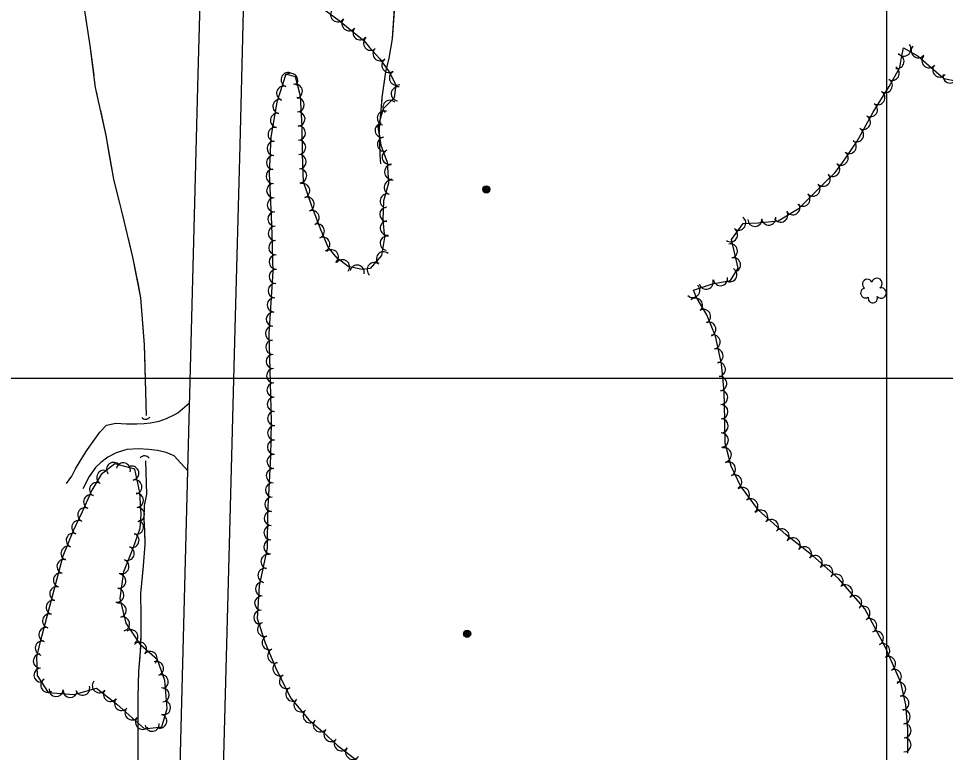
# Model space of a CAD drawing. Extents: x 353423 to 364002, y 127000 to 201942.
# Drawn here: x 362512 to 363033, y 131290 to 131702 of the extents above; entities that cross this region are included whole.
import ezdxf

# ---------------------------------------------------------------- set-up
doc = ezdxf.new("R2010")
doc.units = 0
for name, color, linetype in [('E_DTM_SlopeBottom', 7, 'Continuous'), ('E_DTM_SlopeTop', 7, 'Continuous'), ('E_FEN_Generic', 7, 'Continuous'), ('E_LAND_BrushLine', 7, 'Continuous'), ('E_LAND_TreeLine', 7, 'Continuous'), ('E_MISCPROP', 7, 'Continuous'), ('E_STRUCT_WingWall', 7, 'Continuous')]:
    doc.layers.add(name, color=color, linetype=linetype)

msp = doc.modelspace()

# ---------------------------------------------------------------- linework, layer by layer
at = {"layer": 'E_DTM_SlopeBottom'}
for centre, radius, start, end in [((362583.2, 131479.67), 2.78, 218.8349, 325.0744), ((362582.56, 131453.22), 3.08, 34.5041, 140.7437)]:
    msp.add_arc(centre, radius, start, end, dxfattribs=at)
at = {"layer": 'E_DTM_SlopeTop'}
for points in [[(362602.31, 131267.42), (362607.49, 131469.59), (362610.33, 131577.02), (362612.71, 131670.98), (362616.04, 131791.51), (362619.34, 131911.22), (362622.29, 132030.92), (362625.62, 132150.55), (362626.71, 132190.48)], [(362638.62, 131729.37), (362636.17, 131630.82), (362633.28, 131527.8), (362630.4, 131413.33), (362626.48, 131266.18)]]:
    msp.add_lwpolyline(points, dxfattribs=at)
at = {"layer": 'E_FEN_Generic'}
msp.add_line((362653.74, 131475.38), (362653.48, 131455.85), dxfattribs=at)
for points in [[(362680.84, 131709.29), (362692.04, 131701.21), (362699.38, 131695.2), (362706.04, 131689.65), (362709.03, 131685.92), (362714.64, 131679.77), (362720.1, 131672.22), (362723.85, 131664.95), (362722.9, 131657.66), (362716.85, 131651.41), (362713.82, 131641.31), (362715.48, 131631.11), (362718.97, 131621.52), (362719.82, 131609.64), (362716.9, 131599.66), (362716.66, 131588.88), (362717.5, 131579.02), (362715.78, 131568.98), (362709.49, 131561.6), (362704.87, 131561.1), (362697.1, 131562.84), (362690.92, 131567.5), (362685.75, 131573.62), (362681.85, 131582.95), (362676.58, 131596.68), (362672.03, 131610.42), (362671.39, 131625.89), (362671.15, 131641.46), (362670.2, 131658.52), (362667.45, 131669.53), (362662.11, 131670.92), (362657.01, 131655.11), (362653.65, 131635.54), (362652.74, 131615.13), (362653.95, 131586.61), (362654.66, 131559.91), (362652.4, 131525.19), (362653.22, 131497.61), (362653.74, 131475.38)], [(363011.74, 131289.07), (363011.78, 131302.65), (363010.74, 131316.37), (363007.95, 131328.88), (362999.01, 131348.92), (362987.66, 131370.21), (362972.93, 131387.27), (362958.47, 131400.1), (362943.35, 131411.96), (362927.84, 131425.7), (362917.81, 131439.48), (362912.41, 131450.57), (362909.04, 131463.36), (362908.89, 131476.3), (362908.55, 131492.4), (362907.08, 131507.97), (362903.72, 131523.68), (362898.81, 131535.62), (362892.79, 131545.71), (362891.25, 131549.54), (362901.99, 131553.03), (362912.18, 131554.89), (362916.38, 131561.82), (362912.71, 131577.9), (362919.18, 131587.05), (362927.58, 131587.32), (362938.96, 131588.48), (362950.66, 131595.55), (362959.08, 131604.05), (362965.19, 131609.97), (362970.72, 131615.53), (362974.86, 131620.9), (362983.41, 131633.25), (362992.33, 131649.54), (363001.27, 131664.05), (363007.28, 131674.73), (363008.21, 131680.3), (363009.35, 131685.76), (363017.6, 131681.05), (363032.15, 131668.55), (363050, 131664.93)], [(363011.74, 131289.07), (363011.78, 131302.65), (363010.74, 131316.37), (363007.95, 131328.88), (362999.01, 131348.92), (362987.66, 131370.21), (362972.93, 131387.27), (362958.47, 131400.1), (362943.35, 131411.96), (362927.84, 131425.7), (362917.81, 131439.48), (362912.41, 131450.57), (362909.04, 131463.36), (362908.89, 131476.3), (362908.55, 131492.4), (362907.08, 131507.97), (362903.72, 131523.68), (362898.81, 131535.62), (362892.79, 131545.71), (362891.25, 131549.54), (362901.99, 131553.03), (362912.18, 131554.89), (362916.38, 131561.82), (362912.71, 131577.9), (362919.18, 131587.05), (362927.58, 131587.32), (362938.96, 131588.48), (362950.66, 131595.55), (362959.08, 131604.05), (362965.19, 131609.97), (362970.72, 131615.53), (362974.86, 131620.9), (362983.41, 131633.25), (362992.33, 131649.54), (363001.27, 131664.05), (363007.28, 131674.73), (363008.21, 131680.3), (363009.35, 131685.76), (363017.6, 131681.05), (363032.15, 131668.55), (363050, 131664.93)], [(362524.1, 131352.46), (362523.63, 131351.08), (362521.77, 131343.14), (362522.25, 131332.8), (362528.37, 131323.2), (362543.08, 131322.08), (362555.48, 131325.75), (362567.01, 131316.62), (362582.52, 131302.72), (362592.34, 131303.93), (362595.27, 131314.21), (362593.94, 131329.94), (362589.81, 131341.5), (362580.51, 131349.81), (362572.23, 131362.23), (362568.81, 131376.13), (362570.98, 131391.35), (362576.23, 131404.47), (362580.06, 131415.62), (362580.69, 131423.3), (362579.9, 131435.7), (362577.03, 131448.86), (362565.78, 131451.8), (362558.18, 131445.81), (362553, 131437), (362547.43, 131424.74), (362542.19, 131413.72), (362536.68, 131399.9), (362524.1, 131352.46)], [(362653.48, 131455.85), (362652.37, 131434.42), (362651.76, 131424.57), (362651.52, 131404.47), (362646.94, 131383.21), (362645.87, 131364.75), (362650.49, 131351.09), (362656.79, 131335.88), (362664.8, 131320.02), (362674.9, 131307.83), (362682.88, 131301.07), (362690.91, 131293.6), (362702.4, 131284.88), (362712.13, 131278.58), (362714.29, 131277.37), (362724.67, 131271.57), (362730.87, 131260.4), (362727.21, 131247.04), (362714.63, 131243.42), (362702.81, 131233.49), (362697.65, 131219.95), (362699.16, 131204.46)]]:
    msp.add_lwpolyline(points, dxfattribs=at)
for centre, radius, start, end in [((362691.2, 131704.39), 4.01, 144.1951, 324.1797), ((362697.6, 131699.37), 4.01, 140.7463, 320.731), ((362703.8, 131694.25), 4.01, 140.1843, 320.169), ((362709.77, 131688.36), 4.01, 128.8227, 308.8074), ((363009.6, 131685.12), 4, 219.7838, 39.7684), ((363017.72, 131684.15), 4, 139.3354, 319.3201), ((362715.02, 131682.47), 4.01, 132.3253, 312.31), ((363005.72, 131678.07), 4, 260.5487, 80.5334), ((363023.73, 131678.54), 4, 139.3199, 319.3046), ((362720.01, 131675.92), 4.01, 125.8605, 305.8452), ((363029.79, 131673.33), 4, 139.3199, 319.3046), ((362663.32, 131667.85), 4.01, 72.1366, 252.1213), ((362664.77, 131667.42), 4.01, 316.8514, 136.8361), ((362724.24, 131668.77), 4.01, 117.3088, 297.2935), ((363003.03, 131671.44), 4, 240.6165, 60.6012), ((363035.58, 131669.98), 4, 168.546, 348.5307), ((362999.13, 131664.56), 4, 238.3784, 58.363), ((362660.86, 131660.22), 4.01, 72.1366, 252.1213), ((362667.34, 131661.31), 4.01, 284.0072, 103.9919), ((362725.31, 131659.92), 4.01, 82.5837, 262.5683), ((362994.93, 131657.76), 4, 238.3784, 58.363), ((362658.74, 131652.82), 4.01, 80.2726, 260.2573), ((362668.36, 131653.79), 4.01, 273.2089, 93.1936), ((362720.61, 131652.27), 4.01, 45.9664, 225.9511), ((362668.81, 131645.79), 4.01, 273.2089, 93.1936), ((362717.48, 131646.23), 4.01, 73.3105, 253.2952), ((362990.74, 131650.95), 4, 238.3784, 58.363), ((362657.39, 131644.92), 4.01, 80.2726, 260.2573), ((362986.84, 131643.86), 4, 241.3204, 61.3051), ((362656.03, 131637.02), 4.01, 80.2726, 260.2573), ((362669.11, 131637.87), 4.01, 270.8653, 90.85), ((362716.25, 131639.42), 4.01, 99.2412, 279.2259), ((362983, 131636.85), 4, 241.3204, 61.3051), ((362717.54, 131631.51), 4.01, 99.2412, 279.2259), ((362655.47, 131629.3), 4.01, 87.4406, 267.4253), ((362669.23, 131629.86), 4.01, 270.8653, 90.85), ((362978.83, 131630.31), 4, 235.284, 55.2687), ((362655.11, 131621.29), 4.01, 87.4406, 267.4253), ((362669.46, 131621.79), 4.01, 272.3839, 92.3686), ((362720.17, 131624.36), 4.01, 110.0238, 290.0085), ((362974.28, 131623.74), 4, 235.284, 55.2687), ((362721.47, 131615.93), 4.01, 94.0796, 274.0642), ((362969.55, 131617.43), 4, 232.4071, 52.3918), ((362654.91, 131613.47), 4.01, 92.4532, 272.4379), ((362669.79, 131613.78), 4.01, 272.3839, 92.3686), ((362964.16, 131611.91), 4, 225.1213, 45.1059), ((362655.25, 131605.46), 4.01, 92.4532, 272.4379), ((362671.47, 131605.43), 4.01, 288.3488, 108.3334), ((362721.31, 131607.27), 4.01, 73.6952, 253.6799), ((362958.46, 131606.36), 4, 224.1406, 44.1253), ((362719.06, 131599.58), 4.01, 73.6952, 253.6799), ((362952.79, 131600.67), 4, 225.292, 45.2767), ((362655.59, 131597.46), 4.01, 92.4532, 272.4379), ((362673.99, 131597.83), 4.01, 288.3488, 108.3334), ((362947.14, 131595.86), 4, 211.1339, 31.1186), ((362655.93, 131589.45), 4.01, 92.4532, 272.4379), ((362676.82, 131590.22), 4.01, 291.0046, 110.9893), ((362718.83, 131592.13), 4.01, 88.7596, 268.7443), ((362940.3, 131591.73), 4, 211.1339, 31.1186), ((362719.15, 131584.35), 4.01, 94.8492, 274.8339), ((362916.72, 131587.2), 4, 234.7414, 54.7261), ((362925.8, 131589.36), 4, 181.8153, 1.7999), ((362933.61, 131590.04), 4, 185.8398, 5.8245), ((362656.19, 131581.4), 4.01, 91.5289, 271.5135), ((362679.69, 131582.74), 4.01, 291.0046, 110.9893), ((362912.11, 131580.67), 4, 234.7414, 54.7261), ((362656.4, 131573.39), 4.01, 91.5289, 271.5135), ((362682.78, 131575.28), 4.01, 292.6729, 112.6575), ((362719.09, 131575.87), 4.01, 80.316, 260.3007), ((362687.59, 131568.19), 4.01, 310.2171, 130.2018), ((362912.02, 131571.51), 4, 282.8952, 102.8799), ((362656.62, 131565.38), 4.01, 91.5289, 271.5135), ((362693.92, 131562.61), 4.01, 322.9705, 142.9552), ((362716.95, 131567.11), 4.01, 49.5763, 229.5609), ((362913.8, 131563.72), 4, 282.8952, 102.8799), ((362656.59, 131557.18), 4.01, 86.2837, 266.2684), ((362702.12, 131559.57), 4.01, 347.4016, 167.3862), ((362711.75, 131561.01), 4.01, 49.5763, 229.5609), ((362911.71, 131558.15), 4, 238.8026, 58.7873), ((362906.45, 131555.97), 4, 190.3793, 10.364), ((362994.44, 131553.25), 2.97, 302.955, 164.1889), ((362656.07, 131549.19), 4.01, 86.2837, 266.2684), ((362890.88, 131549.39), 4, 226.8667, 46.8514), ((362898.42, 131554.06), 4, 197.9918, 17.9765), ((362989.08, 131552.85), 2.78, 25.9259, 233.6989), ((362996.77, 131547.88), 2.97, 220.6058, 103.5791), ((362988.05, 131547.89), 2.78, 102.6029, 303.614), ((362992.11, 131544.91), 2.61, 165.311, 23.2437), ((362655.55, 131541.19), 4.01, 86.2837, 266.2684), ((362892.44, 131540.96), 4, 311.647, 131.6316), ((362655.03, 131533.19), 4.01, 86.2837, 266.2684), ((362896.95, 131534.65), 4, 300.8242, 120.8089), ((362899.87, 131527.54), 4, 292.3678, 112.3524), ((362654.51, 131525.19), 4.01, 86.2837, 266.2684), ((362654.73, 131517.38), 4.01, 91.7129, 271.6976), ((362902.29, 131520.35), 4, 282.0813, 102.0659), ((362903.96, 131512.54), 4, 282.0813, 102.0659), ((362654.97, 131509.37), 4.01, 91.7129, 271.6976), ((362655.21, 131501.36), 4.01, 91.7129, 271.6976), ((362905.27, 131504.91), 4, 275.4167, 95.4014), ((362906.02, 131496.96), 4, 275.4167, 95.4014), ((362655.42, 131493.33), 4.01, 91.3426, 271.3273), ((362655.61, 131485.32), 4.01, 91.3426, 271.3273), ((362906.53, 131489.14), 4, 271.1851, 91.1698), ((362906.69, 131481.15), 4, 271.1851, 91.1698), ((362655.8, 131477.31), 4.01, 91.3426, 271.3273), ((362655.76, 131469.22), 4.01, 89.2539, 269.2386), ((362906.83, 131473.18), 4, 270.7031, 90.6878), ((362906.93, 131465.19), 4, 270.7031, 90.6878), ((362655.65, 131461.21), 4.01, 89.2539, 269.2386), ((362655.44, 131453.12), 4.01, 87.0297, 267.0144), ((362908.58, 131456.9), 4, 284.757, 104.7416), ((362565.19, 131448.69), 3.97, 38.2118, 218.1964), ((362570.63, 131448.38), 3.97, 345.3376, 165.3223), ((362910.92, 131448.85), 4, 295.9746, 115.9592), ((362559.64, 131444.21), 3.97, 59.612, 239.5967), ((362575.39, 131446.59), 3.97, 282.3339, 102.3186), ((362655.03, 131445.11), 4.01, 87.0297, 267.0144), ((362555.63, 131437.37), 3.97, 59.612, 239.5967), ((362577.09, 131438.83), 3.97, 282.3339, 102.3186), ((362914.42, 131441.66), 4, 295.9746, 115.9592), ((362654.61, 131437.11), 4.01, 87.0297, 267.0144), ((362918.79, 131434.58), 4, 306.0731, 126.0578), ((362552.29, 131430.41), 3.97, 65.569, 245.5537), ((362578.1, 131431.3), 3.97, 273.6674, 93.6521), ((362654.14, 131429.09), 4.01, 86.4389, 266.4236), ((362923.5, 131428.12), 4, 306.0731, 126.0578), ((362548.98, 131423.16), 3.97, 64.5469, 244.5316), ((362578.61, 131423.38), 3.97, 273.6674, 93.6521), ((362929.06, 131421.83), 4, 318.4474, 138.4321), ((362653.81, 131421.19), 4.01, 89.3463, 269.331), ((362935.04, 131416.53), 4, 318.4474, 138.4321), ((362545.57, 131415.99), 3.97, 64.5469, 244.5316), ((362578.09, 131416.28), 3.97, 251.047, 71.0317), ((362653.72, 131413.17), 4.01, 89.3463, 269.331), ((362941.02, 131411.23), 4, 318.4474, 138.4321), ((362542.48, 131408.83), 3.97, 68.2864, 248.2711), ((362575.51, 131408.77), 3.97, 251.047, 71.0317), ((362947.36, 131406.16), 4, 321.8963, 141.881), ((362539.54, 131401.46), 3.97, 68.2864, 248.2711), ((362572.78, 131401.43), 3.97, 248.2017, 68.1864), ((362653.63, 131405.16), 4.01, 89.3463, 269.331), ((362953.64, 131401.22), 4, 321.8963, 141.881), ((362652.04, 131396.89), 4.01, 77.8412, 257.8258), ((362959.7, 131396.21), 4, 318.4396, 138.4243), ((362537.3, 131394.12), 3.97, 75.1502, 255.1348), ((362569.83, 131394.06), 3.97, 248.2017, 68.1864), ((362965.68, 131390.91), 4, 318.4396, 138.4243), ((362535.26, 131386.45), 3.97, 75.1502, 255.1348), ((362568.1, 131385.86), 3.97, 261.8871, 81.8717), ((362650.35, 131389.06), 4.01, 77.8412, 257.8258), ((362971.45, 131385.79), 4, 310.8136, 130.7983), ((362648.94, 131381.51), 4.01, 86.6811, 266.6657), ((362533.23, 131378.77), 3.97, 75.1502, 255.1348), ((362566.98, 131378), 3.97, 261.8871, 81.8717), ((362976.67, 131379.74), 4, 310.8136, 130.7983), ((362531.19, 131371.1), 3.97, 75.1502, 255.1348), ((362648.48, 131373.51), 4.01, 86.6811, 266.6657), ((362981.89, 131373.69), 4, 310.8136, 130.7983), ((362568.31, 131369.47), 3.97, 283.81, 103.7947), ((362648.01, 131365.51), 4.01, 86.6811, 266.6657), ((362986.56, 131367.83), 4, 298.0616, 118.0463), ((362529.16, 131363.43), 3.97, 75.1502, 255.1348), ((362570.2, 131361.77), 3.97, 283.81, 103.7947), ((362990.32, 131360.78), 4, 298.0616, 118.0463), ((362527.12, 131355.76), 3.97, 75.1502, 255.1348), ((362574.88, 131354.5), 3.97, 303.7041, 123.6888), ((362650.14, 131358.67), 4.01, 108.7189, 288.7036), ((362652.71, 131351.22), 4.01, 112.4832, 292.4679), ((362994.07, 131353.73), 4, 298.0616, 118.0463), ((362525.08, 131348.16), 3.97, 76.8198, 256.8045), ((362579.8, 131347.65), 3.97, 318.2464, 138.2311), ((362655.77, 131343.82), 4.01, 112.4832, 292.4679), ((362997.68, 131346.76), 4, 294.055, 114.0396), ((362523.95, 131340.94), 3.97, 92.6592, 272.6439), ((362585.72, 131342.37), 3.97, 318.2464, 138.2311), ((363000.93, 131339.46), 4, 294.055, 114.0396), ((362589.3, 131336.74), 3.97, 289.6398, 109.6245), ((362658.79, 131336.57), 4.01, 116.8237, 296.8084), ((362524.32, 131333.01), 3.97, 92.6592, 272.6439), ((362591.97, 131329.27), 3.97, 289.6398, 109.6245), ((362662.4, 131329.41), 4.01, 116.8237, 296.8084), ((363004.19, 131332.17), 4, 294.055, 114.0396), ((362528.2, 131327.33), 3.97, 122.5754, 302.56), ((362547.76, 131325.63), 3.97, 196.4944, 16.4791), ((362557.16, 131327.07), 3.97, 141.5973, 321.582), ((363006.66, 131325.05), 4, 282.5966, 102.5813), ((362532.89, 131324.94), 3.97, 175.6432, 355.6279), ((362540.8, 131324.34), 3.97, 175.6432, 355.6279), ((362563.38, 131322.14), 3.97, 141.5973, 321.582), ((362592.53, 131321.88), 3.97, 274.8425, 94.8271), ((362666.02, 131322.26), 4.01, 116.8237, 296.8084), ((362569.63, 131317.05), 3.97, 138.1513, 318.136), ((362593.25, 131314.72), 3.97, 254.1175, 74.1022), ((362670.61, 131316.3), 4.01, 129.6343, 309.619), ((363008.4, 131317.25), 4, 282.5966, 102.5813), ((362575.54, 131311.76), 3.97, 138.1513, 318.136), ((362675.72, 131310.13), 4.01, 129.6343, 309.619), ((363009.16, 131309.61), 4, 274.3329, 94.3176), ((362581.46, 131306.46), 3.97, 138.1513, 318.136), ((362586.88, 131305.35), 3.97, 187.0243, 7.0089), ((362591.08, 131307.09), 3.97, 254.1175, 74.1022), ((362681.41, 131305.06), 4.01, 139.7086, 319.6933), ((363009.69, 131301.8), 4, 269.8347, 89.8194), ((362687.47, 131299.66), 4.01, 137.111, 317.0957), ((362693.27, 131294.45), 4.01, 142.7907, 322.7753), ((363009.66, 131293.81), 4, 269.8347, 89.8194), ((362699.65, 131289.6), 4.01, 142.7907, 322.7753)]:
    msp.add_arc(centre, radius, start, end, dxfattribs=at)
at = {"layer": 'E_LAND_BrushLine'}
for centre, radius in [((362774.78, 131606.16), 2.02), ((362774.76, 131606.15), 1.52), ((362774.8, 131606.16), 1.01), ((362774.79, 131606.16), 0.502), ((362763.96, 131356.27), 2.02), ((362763.94, 131356.26), 1.52), ((362763.98, 131356.27), 1.01), ((362763.97, 131356.27), 0.502)]:
    msp.add_circle(centre, radius, dxfattribs=at)
at = {"layer": 'E_LAND_TreeLine'}
for p, q in [((363000, 131000), (363000, 133500)), ((360000, 131500), (363500, 131500)), ((360000, 131500), (364000, 131500)), ((363000, 129000), (363000, 131500))]:
    msp.add_line(p, q, dxfattribs=at)
at = {"layer": 'E_MISCPROP'}
for points in [[(362538.66, 131440.71), (362541.65, 131444.84), (362543.75, 131448.94), (362546.36, 131453.36), (362548.48, 131456.67), (362550.52, 131459.82), (362554.58, 131465.69), (362557.35, 131469.65), (362561.16, 131473.59), (362566.38, 131474.75), (362572.46, 131474.24), (362578.32, 131474.34), (362582.31, 131474.44), (362585.98, 131474.78), (362590.84, 131475.86), (362594.86, 131477.36), (362599.6, 131479.47), (362601.29, 131480.54), (362607.93, 131486.1)], [(362606.93, 131447.82), (362599.24, 131456.35), (362594.78, 131458.14), (362589.78, 131459.37), (362585.05, 131459.9), (362579.21, 131460.26), (362572.55, 131459.91), (362566.54, 131457.95), (362561.95, 131455.64), (362558.02, 131452.65), (362555.02, 131449.72), (362551.47, 131444.74), (362547.78, 131437.73)]]:
    msp.add_lwpolyline(points, dxfattribs=at)
at = {"layer": 'E_STRUCT_WingWall'}
for points in [[(362583.74, 131479.09), (362582.58, 131518.74), (362580.51, 131545.23), (362576.01, 131568.08), (362570.16, 131592.38), (362565.26, 131611.84), (362561, 131636.41), (362555.07, 131663.4), (362552.01, 131687), (362548.44, 131710.25), (362546.84, 131725.32), (362546.9, 131738.85), (362547.4, 131745.98), (362547.43, 131754.61), (362548.04, 131759.68), (362557.83, 131757.2)], [(362725.72, 131746.02), (362721.75, 131690.74), (362719.97, 131679.94), (362718.04, 131672.33), (362716.07, 131657.8), (362715.48, 131650.73), (362714.43, 131640.58), (362714.62, 131633.08), (362714.84, 131625.35), (362715.33, 131620.44)], [(362550.51, 131696.75), (362548.44, 131710.25), (362547.06, 131723.18)], [(362723.6, 131716.48), (362721.76, 131690.92)], [(362554.17, 131670.31), (362552.01, 131687), (362550.51, 131696.75)], [(362721.76, 131690.92), (362721.75, 131690.74), (362719.97, 131679.94), (362718.04, 131672.33), (362717.12, 131665.58)], [(362554.88, 131664.84), (362554.64, 131666.66)], [(362555.94, 131659.43), (362555.54, 131661.22)], [(362716.65, 131662.06), (362716.41, 131660.3)], [(362557.12, 131654.04), (362556.73, 131655.83)], [(362715.98, 131656.77), (362715.84, 131655)], [(362563.1, 131624.28), (362561, 131636.41), (362557.91, 131650.44)], [(362715.54, 131651.46), (362715.48, 131650.73), (362715.38, 131649.69)], [(362715.01, 131646.15), (362714.43, 131640.58), (362714.62, 131633.08), (362714.84, 131625.35), (362715.33, 131620.44)], [(362568.69, 131598.23), (362565.26, 131611.84), (362563.1, 131624.28)], [(362570.03, 131592.88), (362569.58, 131594.67)], [(362571.33, 131587.51), (362570.9, 131589.3)], [(362572.62, 131582.14), (362572.19, 131583.93)], [(362579.08, 131552.49), (362576.01, 131568.08), (362573.49, 131578.56)], [(362582.01, 131526.01), (362580.51, 131545.23), (362579.08, 131552.49)], [(362582.44, 131520.51), (362582.3, 131522.34)], [(362582.69, 131514.99), (362582.63, 131516.83)], [(362582.85, 131509.46), (362582.8, 131511.31)], [(362583.74, 131479.09), (362582.96, 131505.78)], [(362578.97, 131251.73), (362578.95, 131320.57), (362579.38, 131335.18), (362580.32, 131346.28), (362580.62, 131355.1), (362580.67, 131366.52), (362580.56, 131378.91), (362581.91, 131394.43), (362582.89, 131406.36), (362582.78, 131414.1), (362582.31, 131420.63), (362582.6, 131428.33), (362583.83, 131434.82), (362583.24, 131453.45)], [(362582.76, 131429.15), (362583.83, 131434.82), (362583.24, 131453.45)], [(362582.45, 131424.12), (362582.51, 131425.8)], [(362582.42, 131419.08), (362582.31, 131420.63), (362582.32, 131420.76)], [(362582.78, 131414.05), (362582.78, 131414.1), (362582.66, 131415.73)], [(362581.21, 131386.34), (362581.91, 131394.43), (362582.89, 131406.36), (362582.83, 131410.68)], [(362580.65, 131361.96), (362580.67, 131366.52), (362580.56, 131378.91), (362581.21, 131386.34)], [(362580.63, 131356.91), (362580.64, 131358.59)], [(362580.51, 131351.86), (362580.56, 131353.54)], [(362580.34, 131346.81), (362580.39, 131348.49)], [(362578.95, 131319.08), (362578.95, 131320.57), (362579.38, 131335.18), (362580.08, 131343.46)], [(362578.96, 131294.67), (362578.95, 131319.08)], [(362578.96, 131289.61), (362578.96, 131291.3)]]:
    msp.add_lwpolyline(points, dxfattribs=at)

doc.saveas('drawing.dxf')
